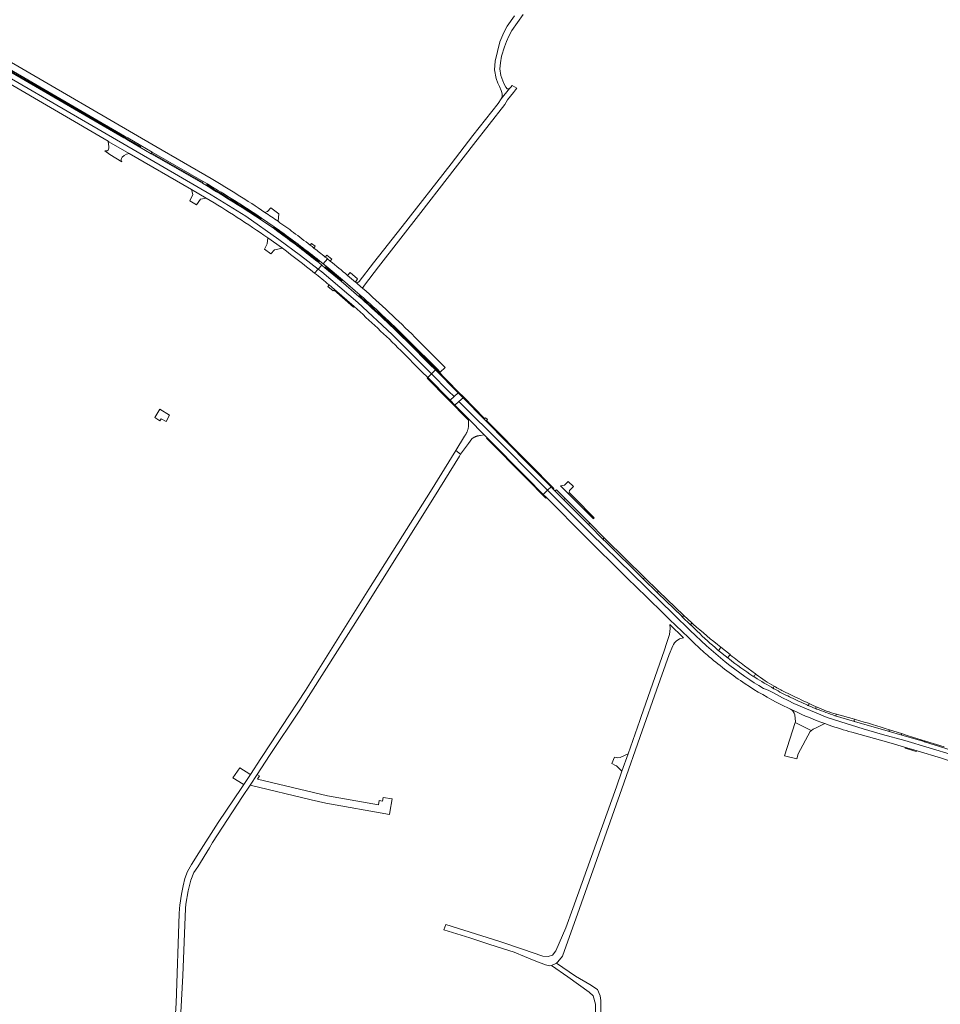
# Model space of a CAD drawing. Extents: x 152825 to 164088, y 457113 to 463005.
# Tile 341 of 364: x 161618 to 162088, y 460951 to 461454. Entities that reach past the tile are written whole.
import ezdxf

# ---------------------------------------------------------------- set-up
doc = ezdxf.new("R2010")
doc.units = 0
doc.header["$LTSCALE"] = 0.5
for name, color, linetype, lineweight in [('B-PV-VH-GESLOTENVERHARDING_ASFALT-GV', 251, 'CONTINUOUS', 18), ('B-PV-VH-GESLOTENVERHARDING_BETON-GV', 251, 'CONTINUOUS', 18), ('B-PV-VH-HALFVERHARDING_GRASBETONSTEEN-GV', 251, 'CONTINUOUS', 18), ('B-PV-VH-ONVERHARD-GV', 251, 'CONTINUOUS', 18), ('B-PV-VH-ONVERHARD_ZAND-GV', 251, 'CONTINUOUS', 18), ('B-PV-VH-OPENVERHARDING_BETONELEMENT-GV', 251, 'CONTINUOUS', 18), ('B-PV-VH-OPENVERHARDING_BETONSTRAATSTEEN-GV', 251, 'CONTINUOUS', 18), ('B-PV-VH-OPENVERHARDING_STRAATBAKSTEEN-GV', 251, 'CONTINUOUS', 18)]:
    doc.layers.add(name, color=color, linetype=linetype, lineweight=lineweight)

msp = doc.modelspace()

# ---------------------------------------------------------------- linework, layer by layer
at = {"layer": 'B-PV-VH-GESLOTENVERHARDING_ASFALT-GV', "flags": 128}
for points in [[(161713.115, 461369.055), (161711.052, 461370.305), (161684.941, 461385.309), (161679.204, 461388.648), (161672.48, 461392.572), (161670.934, 461393.496), (161607.944, 461430.065), (161602.01, 461433.527), (161580.585, 461445.872), (161577.499, 461447.667), (161575.722, 461445.475), (161677.705, 461386.315), (161684.216, 461382.481), (161715.538, 461364.284), (161733.18, 461353.374), (161750.148, 461341.546), (161761.096, 461333.362), (161770.14, 461326.388), (161772.03, 461328.45), (161770.257, 461329.909)], [(161575.722, 461445.475), (161574.039, 461443.399), (161582.597, 461438.441), (161662.887, 461391.667), (161663.295, 461391.429), (161673.758, 461385.378), (161705.489, 461367.026), (161712.974, 461362.654)], [(161768.325, 461324.408), (161770.14, 461326.388), (161761.096, 461333.362), (161750.148, 461341.546), (161733.18, 461353.374), (161715.538, 461364.284), (161684.216, 461382.481), (161677.705, 461386.315), (161575.722, 461445.475)], [(161749.905, 461352.706), (161750.144, 461354.612), (161745.994, 461357.663), (161745.661, 461357.309), (161745.351, 461356.979), (161744.929, 461356.529), (161744.488, 461356.06), (161744.303, 461355.863), (161742.999, 461355.369)], [(161750.823, 461344.707), (161749.825, 461345.458), (161747.121, 461347.432), (161740.715, 461351.756)], [(161749.668, 461350.819), (161749.905, 461352.706)], [(161744.425, 461342.381), (161751.89, 461337.046)], [(161812.37, 461284.862), (161823.1, 461274.004), (161826.086, 461271.062), (161828.006, 461272.961), (161808.022, 461293.094), (161790.445, 461309.43), (161771.964, 461324.953), (161770.14, 461326.388), (161768.325, 461324.408)], [(161781.969, 461320.24), (161773.649, 461327.117), (161772.03, 461328.45), (161770.14, 461326.388), (161771.964, 461324.953), (161790.445, 461309.43), (161808.022, 461293.094), (161828.006, 461272.961), (161830.056, 461274.987), (161827.209, 461277.742), (161816.393, 461288.666)], [(161775.774, 461318.334), (161778.558, 461316.035)], [(161790.944, 461312.444), (161781.969, 461320.24)], [(161778.558, 461316.035), (161788.495, 461307.27)], [(161887.335, 461213.58), (161885.369, 461211.657), (161885.091, 461211.385), (161886.68, 461209.775), (161906.927, 461189.459), (161912.306, 461184.094), (161921.244, 461175.283), (161927.972, 461168.577), (161937.757, 461159.076), (161946.816, 461150.265), (161949.627, 461147.497), (161959.198, 461138.316), (161962.999, 461134.669)], [(161963.75, 461141.539), (161960.558, 461144.63), (161960.507, 461144.679), (161955.845, 461149.15), (161955.784, 461149.208), (161943.54, 461161.058), (161935.921, 461168.509), (161916.803, 461187.356), (161915.893, 461188.273), (161908.106, 461196.044), (161907.845, 461196.362), (161895.84, 461208.422), (161890.908, 461213.385), (161890.183, 461214.118), (161889.052, 461215.261), (161887.335, 461213.58)], [(162094.57, 461078.219), (162069.657, 461085.756), (162058.238, 461088.857), (162048.416, 461091.767), (162033.721, 461096.336), (162029.97, 461097.56), (162013.06, 461104.735), (162010.161, 461106.146), (162007.288, 461107.609), (162004.442, 461109.124), (162001.624, 461110.69), (162000, 461111.558), (161997.594, 461112.405), (161995.211, 461113.822), (161992.851, 461115.278), (161990.516, 461116.773), (161987.937, 461118.525), (161985.388, 461120.321), (161982.872, 461122.162), (161980.388, 461124.046), (161977.937, 461125.974), (161975.521, 461127.944), (161973.139, 461129.956), (161970.792, 461132.009), (161968.482, 461134.103), (161960.05, 461141.894), (161951.755, 461150.142), (161909.258, 461191.644), (161903.952, 461196.97), (161887.335, 461213.58)], [(161887.335, 461213.58), (161903.952, 461196.97), (161909.258, 461191.644), (161951.755, 461150.142), (161960.05, 461141.894), (161968.482, 461134.103), (161970.792, 461132.009), (161973.139, 461129.956), (161975.521, 461127.944), (161977.937, 461125.974), (161980.388, 461124.046), (161982.872, 461122.162), (161985.388, 461120.321), (161987.937, 461118.525), (161990.516, 461116.773), (161992.851, 461115.278), (161995.211, 461113.822), (161997.594, 461112.405), (162000, 461111.558), (162001.624, 461110.69), (162004.442, 461109.124), (162007.288, 461107.609), (162010.161, 461106.146), (162013.06, 461104.735), (162029.97, 461097.56), (162033.721, 461096.336), (162048.416, 461091.767), (162058.238, 461088.857), (162069.657, 461085.756), (162094.57, 461078.219)], [(161979.524, 461127.733), (161974.12, 461132.065)], [(161979.934, 461127.419), (161979.597, 461127.674)], [(161993.119, 461118.085), (161992.203, 461118.641), (161992.137, 461118.681)], [(162003.026, 461112.148), (162002.861, 461112.217)], [(162011.558, 461107.712), (162010.881, 461108.026)], [(162006.369, 461104.123), (162011.333, 461101.769), (162013.234, 461100.907)], [(162024.892, 461101.791), (162024.589, 461101.854), (162022.105, 461102.887), (162020.215, 461103.678), (162019.94, 461103.793)], [(162105.796, 461076.821), (162090.033, 461081.919), (162079.656, 461085.184), (162079.561, 461085.214), (162068.229, 461088.513), (162061.231, 461090.497), (162043.939, 461095.424), (162034.126, 461098.344)], [(162028.836, 461094.437), (162031.068, 461093.625)], [(162042.613, 461090.026), (162054.172, 461086.769), (162062.646, 461084.377), (162069.47, 461082.422), (162069.545, 461082.401), (162076.025, 461080.54), (162088.494, 461076.689), (162101.368, 461072.477), (162108.726, 461070.082), (162110.527, 461069.458), (162110.756, 461069.399), (162111.253, 461069.27)]]:
    msp.add_lwpolyline(points, dxfattribs=at)
for points in [[(161708.113, 461359.268), (161710.064, 461362.137), (161712.974, 461362.654), (161705.489, 461367.026), (161706.157, 461364.516), (161704.723, 461361.267)], [(161744.425, 461342.381), (161744.174, 461339.334), (161742.854, 461336.535), (161746.019, 461334.139), (161747.881, 461336.257), (161751.89, 461337.046)], [(161778.286, 461315.662), (161788.185, 461306.942), (161788.495, 461307.27), (161778.558, 461316.035)], [(161839.521, 461261.361), (161836.778, 461264.124), (161828.006, 461272.961), (161826.086, 461271.062), (161837.496, 461259.456)], [(161828.006, 461272.961), (161836.778, 461264.124), (161839.521, 461261.361), (161841.613, 461263.329), (161830.056, 461274.987)], [(161839.521, 461261.361), (161837.496, 461259.456), (161839.991, 461256.944), (161842.048, 461258.821), (161844.18, 461260.767), (161841.613, 461263.329)], [(161885.369, 461211.657), (161887.335, 461213.58), (161857.128, 461243.774), (161849.347, 461251.463), (161843.262, 461257.593), (161842.048, 461258.821), (161839.991, 461256.944), (161847.048, 461249.771), (161854.964, 461241.781), (161856.511, 461240.22), (161876.646, 461219.941), (161885.091, 461211.385)], [(161889.052, 461215.261), (161877.613, 461226.826), (161855.828, 461248.921), (161854.873, 461249.826), (161844.18, 461260.767), (161842.048, 461258.821), (161843.262, 461257.593), (161849.347, 461251.463), (161857.128, 461243.774), (161887.335, 461213.58)], [(161844.948, 461241.154), (161840.476, 461233.77), (161842.906, 461231.992), (161846.883, 461237.427), (161848.577, 461239.741), (161848.623, 461239.778), (161848.822, 461239.931), (161849.026, 461240.077), (161849.234, 461240.217), (161849.447, 461240.35), (161849.664, 461240.477), (161849.885, 461240.596), (161850.109, 461240.708), (161850.337, 461240.813), (161850.568, 461240.911), (161850.802, 461241.001), (161851.039, 461241.084), (161851.278, 461241.159), (161851.52, 461241.226), (161851.764, 461241.286), (161852.009, 461241.338), (161852.256, 461241.382), (161852.505, 461241.418), (161852.754, 461241.447), (161853.004, 461241.467), (161854.964, 461241.781), (161847.048, 461249.771), (161846.937, 461249.386), (161846.927, 461246.189), (161846.897, 461245.916), (161846.859, 461245.645), (161846.813, 461245.375), (161846.758, 461245.106), (161846.696, 461244.839), (161846.627, 461244.574), (161846.549, 461244.311), (161846.464, 461244.051), (161846.372, 461243.793), (161846.271, 461243.537), (161846.164, 461243.285), (161846.049, 461243.036), (161845.927, 461242.791), (161845.798, 461242.549), (161845.662, 461242.311), (161845.519, 461242.078), (161845.369, 461241.848)]]:
    msp.add_lwpolyline(points, close=True, dxfattribs=at)
at = {"layer": 'B-PV-VH-GESLOTENVERHARDING_ASFALT-GV'}
for points in [[(161740.715, 461351.756, 0.0107584), (161713.115, 461369.055)], [(161712.974, 461362.654, -0.0192541), (161744.425, 461342.381)], [(161742.999, 461355.369, -0.0057634), (161749.668, 461350.819)], [(161770.257, 461329.909, 0.0096607), (161750.823, 461344.707)], [(161751.89, 461337.046, -0.0097754), (161768.325, 461324.408)], [(161768.325, 461324.408, -0.0045465), (161775.774, 461318.334)], [(161816.393, 461288.666, 0.0146901), (161790.944, 461312.444)], [(161788.495, 461307.27, -0.0130244), (161812.37, 461284.862)], [(161974.12, 461132.065, -0.0160242), (161963.75, 461141.539)], [(161962.999, 461134.669, 0.0132803), (161969.791, 461128.511)], [(161969.791, 461128.511, 0.0259211), (161988.232, 461114.739)], [(161979.597, 461127.674, -0.0449499), (161979.524, 461127.733)], [(161992.137, 461118.681, -0.0187822), (161979.934, 461127.419)], [(162002.861, 461112.217, -0.0110383), (161993.119, 461118.085)], [(161988.232, 461114.739, 0.0278706), (162006.369, 461104.123)], [(162010.881, 461108.026, -0.020728), (162003.026, 461112.148)], [(162019.94, 461103.793, 0.00126), (162011.558, 461107.712)], [(162013.234, 461100.907, 0.0288286), (162028.836, 461094.437)], [(162033.998, 461098.382, -0.0025038), (162024.892, 461101.791)], [(162034.126, 461098.344, -0.0760638), (162033.998, 461098.382)], [(162031.068, 461093.625, 0.0170535), (162042.613, 461090.026)]]:
    msp.add_lwpolyline(points, format="xyb", dxfattribs=at)
at = {"layer": 'B-PV-VH-GESLOTENVERHARDING_BETON-GV', "flags": 128}
for points in [[(161715.492, 461372.649), (161687.345, 461389.003), (161609.447, 461434.206), (161604.675, 461436.975), (161604.511, 461437.07), (161581.893, 461450.089), (161580.236, 461451.043), (161578.097, 461448.405), (161581.054, 461446.67), (161602.484, 461434.334), (161608.446, 461430.935), (161671.356, 461394.332), (161672.953, 461393.392), (161679.687, 461389.506), (161685.458, 461386.169), (161711.502, 461371.087), (161713.601, 461369.858)], [(161741.234, 461352.491), (161747.625, 461348.066), (161750.392, 461346.168), (161751.341, 461345.447)], [(161767.969, 461337.175), (161767.046, 461337.895), (161766.12, 461338.615)], [(161770.857, 461330.621), (161772.659, 461329.137), (161774.948, 461331.633), (161774.362, 461332.105), (161773.776, 461332.576)], [(161776.323, 461330.522), (161775.049, 461331.552), (161774.948, 461331.633), (161772.659, 461329.137), (161774.231, 461327.842), (161782.595, 461320.981), (161791.607, 461313.164)], [(161789.852, 461319.226), (161789.538, 461319.496), (161789.226, 461319.764)], [(161792.884, 461316.6), (161792.777, 461316.694), (161792.667, 461316.791)], [(161817.039, 461289.335), (161830.904, 461275.463), (161832.535, 461273.786), (161835.045, 461276.237), (161833.387, 461277.876), (161819.561, 461291.7)]]:
    msp.add_lwpolyline(points, dxfattribs=at)
at = {"layer": 'B-PV-VH-GESLOTENVERHARDING_BETON-GV'}
for points in [[(161742.999, 461355.369, 0.0152416), (161715.492, 461372.649)], [(161713.601, 461369.858, -0.0129682), (161741.234, 461352.491)], [(161749.668, 461350.819, 0.0057634), (161742.999, 461355.369)], [(161757.586, 461345.117, 0.0069331), (161749.668, 461350.819)], [(161751.341, 461345.447, -0.01105), (161770.857, 461330.621)], [(161766.12, 461338.615, 0.004399), (161757.586, 461345.117)], [(161773.776, 461332.576, 0.0029767), (161767.969, 461337.175)], [(161785.164, 461323.215, 0.004746), (161776.323, 461330.522)], [(161789.226, 461319.764, 0.0022586), (161785.164, 461323.215)], [(161792.667, 461316.791, 0.0015982), (161789.852, 461319.226)], [(161819.561, 461291.7, 0.0140553), (161792.884, 461316.6)], [(161791.607, 461313.164, -0.0161027), (161817.039, 461289.335)]]:
    msp.add_lwpolyline(points, format="xyb", dxfattribs=at)
at = {"layer": 'B-PV-VH-GESLOTENVERHARDING_BETON-GV', "flags": 128}
for points in [[(161686.696, 461250.672), (161689.389, 461248.923), (161689.977, 461250.016), (161692.497, 461248.651), (161694.282, 461251.8), (161689.373, 461254.922)], [(161731.852, 461063.564), (161732.229, 461063.334), (161735.543, 461068.4), (161735.212, 461068.615), (161730.206, 461071.861), (161726.669, 461066.724)]]:
    msp.add_lwpolyline(points, close=True, dxfattribs=at)
at = {"layer": 'B-PV-VH-HALFVERHARDING_GRASBETONSTEEN-GV', "flags": 128}
for points in [[(161607.944, 461430.065), (161670.934, 461393.496), (161671.115, 461393.854), (161608.144, 461430.411)], [(161672.48, 461392.572), (161679.204, 461388.648), (161679.4, 461388.997), (161672.68, 461392.918)], [(161711.052, 461370.305), (161711.252, 461370.652), (161685.147, 461385.652), (161684.941, 461385.309)], [(161747.121, 461347.432), (161749.825, 461345.458), (161750.075, 461345.771), (161747.37, 461347.745)], [(161781.969, 461320.24), (161782.227, 461320.546), (161773.899, 461327.429), (161773.649, 461327.117)], [(161846.937, 461249.386), (161847.048, 461249.771), (161839.991, 461256.944), (161837.496, 461259.456), (161826.086, 461271.062), (161825.809, 461270.756)], [(161855.828, 461248.921), (161877.613, 461226.826), (161889.052, 461215.261), (161890.183, 461214.118), (161890.467, 461214.399), (161877.898, 461227.107), (161856.126, 461249.189)], [(161856.511, 461240.22), (161856.16, 461240.064), (161876.346, 461219.703), (161886.401, 461209.506), (161886.68, 461209.775), (161885.091, 461211.385), (161876.646, 461219.941)]]:
    msp.add_lwpolyline(points, close=True, dxfattribs=at)
for points in [[(161713.322, 461369.397), (161713.115, 461369.055)], [(161740.715, 461351.756), (161740.946, 461352.083)], [(161751.052, 461345.035), (161750.823, 461344.707)], [(161770.257, 461329.909), (161770.515, 461330.215)], [(161791.215, 461312.738), (161790.944, 461312.444)], [(161816.393, 461288.666), (161827.209, 461277.742), (161830.056, 461274.987), (161841.613, 461263.329), (161844.18, 461260.767), (161854.873, 461249.826), (161855.15, 461250.115), (161844.463, 461261.05), (161841.896, 461263.612), (161830.334, 461275.274), (161827.49, 461278.026), (161816.676, 461288.949)]]:
    msp.add_lwpolyline(points, dxfattribs=at)
at = {"layer": 'B-PV-VH-HALFVERHARDING_GRASBETONSTEEN-GV'}
for points in [[(161713.115, 461369.055, -0.0107584), (161740.715, 461351.756)], [(161740.946, 461352.083, 0.0107231), (161713.322, 461369.397)], [(161750.823, 461344.707, -0.0096607), (161770.257, 461329.909)], [(161770.515, 461330.215, 0.0096556), (161751.052, 461345.035)], [(161790.944, 461312.444, -0.0146901), (161816.393, 461288.666)], [(161816.676, 461288.949, 0.0147015), (161791.215, 461312.738)]]:
    msp.add_lwpolyline(points, format="xyb", dxfattribs=at)
at = {"layer": 'B-PV-VH-ONVERHARD-GV'}
for points in [[(161895.871, 461209.082, 0.3986039), (161895.84, 461208.422)], [(161915.89, 461189.013, 0.2851308), (161915.893, 461188.273)], [(161935.921, 461168.509, 0.323071), (161936.577, 461168.579)], [(161943.523, 461161.754, 0.2686584), (161943.54, 461161.058)], [(161955.845, 461149.15, 0.4299096), (161956.476, 461149.241)], [(161960.597, 461145.322, 0.4602503), (161960.507, 461144.679)], [(161975.778, 461133.348, -0.0151897), (161961.598, 461145.246)], [(161963.75, 461141.539, 0.0160242), (161974.12, 461132.065)], [(161974.12, 461132.065, 0.3836422), (161974.824, 461132.125)], [(161979.494, 461128.393, 0.396976), (161979.524, 461127.733)], [(161979.524, 461127.733, 0.0449499), (161979.597, 461127.674)], [(161979.934, 461127.419, 0.0187822), (161992.137, 461118.681)], [(161987.85, 461123.878, -0.0072807), (161980.728, 461129.398)], [(161992.203, 461118.641, 0.3683669), (161992.858, 461118.798)], [(162002.687, 461112.878, 0.3537867), (162002.861, 461112.217)], [(162003.026, 461112.148, 0.020728), (162010.881, 461108.026)], [(162008.992, 461110.298, -0.0190303), (162003.678, 461113.123)], [(162020.893, 461104.655, -0.0069461), (162010.124, 461109.754)], [(162011.558, 461107.712, -0.00126), (162019.94, 461103.793)], [(162020.215, 461103.678, 0.4149417), (162020.634, 461104.076)], [(162024.315, 461102.465, 0.3669473), (162024.589, 461101.854)], [(162024.892, 461101.791, 0.0025038), (162033.998, 461098.382)], [(162034.734, 461099.213, -0.0458852), (162024.957, 461102.788)], [(162033.998, 461098.382, 0.0760638), (162034.126, 461098.344)], [(162034.126, 461098.344, 0.4037344), (162034.601, 461098.694)], [(162043.809, 461095.949, 0.4076233), (162043.939, 461095.424)], [(162061.887, 461091.252, 0.0060068), (162044.584, 461096.448)], [(162061.231, 461090.497, 0.4276663), (162061.749, 461090.86)]]:
    msp.add_lwpolyline(points, format="xyb", dxfattribs=at)
at = {"layer": 'B-PV-VH-ONVERHARD-GV', "flags": 128}
for points in [[(161895.84, 461208.422), (161907.845, 461196.362), (161908.269, 461196.154), (161908.54, 461196.321), (161908.87, 461196.659), (161896.197, 461209.394)], [(161896.197, 461209.394), (161895.871, 461209.082)], [(161916.216, 461189.292), (161915.89, 461189.013)], [(161915.893, 461188.273), (161916.803, 461187.356), (161935.921, 461168.509)], [(161936.577, 461168.579), (161936.855, 461168.909), (161917.073, 461188.451), (161916.216, 461189.292)], [(161956.476, 461149.241), (161956.787, 461149.567), (161943.853, 461162.077), (161943.523, 461161.754)], [(161943.54, 461161.058), (161955.784, 461149.208), (161955.845, 461149.15)], [(161961.598, 461145.246), (161961.006, 461145.773), (161960.597, 461145.322)], [(161960.507, 461144.679), (161960.558, 461144.63), (161963.75, 461141.539)], [(161974.824, 461132.125), (161975.778, 461133.348)], [(161980.728, 461129.398), (161980.482, 461129.603), (161979.494, 461128.393)], [(161979.597, 461127.674), (161979.934, 461127.419)], [(161992.858, 461118.798), (161993.512, 461119.759), (161987.85, 461123.878)], [(161992.137, 461118.681), (161992.203, 461118.641)], [(162003.678, 461113.123), (162003.035, 461113.464), (162002.687, 461112.878)], [(162002.861, 461112.217), (162003.026, 461112.148)], [(162010.124, 461109.754), (162008.992, 461110.298)], [(162010.881, 461108.026), (162011.558, 461107.712)], [(162019.94, 461103.793), (162020.215, 461103.678)], [(162020.634, 461104.076), (162020.893, 461104.655)], [(162024.957, 461102.788), (162024.504, 461102.984), (162024.315, 461102.465)], [(162024.589, 461101.854), (162024.892, 461101.791)], [(162034.601, 461098.694), (162034.734, 461099.213)], [(162044.584, 461096.448), (162043.997, 461096.608), (162043.809, 461095.949)], [(162043.939, 461095.424), (162061.231, 461090.497)], [(162061.749, 461090.86), (162061.887, 461091.252)]]:
    msp.add_lwpolyline(points, dxfattribs=at)
at = {"layer": 'B-PV-VH-ONVERHARD_ZAND-GV', "flags": 128}
for points in [[(161870.366, 461455.751), (161866.714, 461450.392), (161864.929, 461447.145), (161862.87, 461442.354), (161860.592, 461432.627), (161860.273, 461428.171), (161861.071, 461423.736), (161861.967, 461421.312), (161862.73, 461419.595), (161863.602, 461417.53), (161863.875, 461416.568), (161864.109, 461415.744), (161864.131, 461414.48), (161863.664, 461413.357), (161867.913, 461418.595), (161867.491, 461418.414), (161867.016, 461418.386), (161866.624, 461418.491), (161865.907, 461419.325), (161864.905, 461421.149), (161863.403, 461425.229), (161862.847, 461428.64), (161863.188, 461431.726), (161863.765, 461435.034), (161865.253, 461439.806), (161866.365, 461442.516), (161867.554, 461445.287), (161869.036, 461448.271), (161874.874, 461456.302)], [(161914.028, 460911.838), (161914.496, 460952.979), (161914.123, 460955.458), (161912.816, 460958.636), (161908.796, 460961.211), (161901.494, 460965.458), (161891.833, 460972.107), (161889.263, 460970.933), (161897.555, 460965.065), (161908.46, 460957.288), (161910.561, 460955.388), (161911.713, 460951.243), (161911.712, 460929.026)]]:
    msp.add_lwpolyline(points, dxfattribs=at)
at = {"layer": 'B-PV-VH-OPENVERHARDING_BETONELEMENT-GV', "flags": 128}
msp.add_lwpolyline([(161735.387, 461063.006), (161766.625, 461055.563), (161774.105, 461053.781), (161806.585, 461047.942), (161806.803, 461049.161), (161808.018, 461055.94), (161803.348, 461056.711), (161803.097, 461054.856), (161801.27, 461055.193), (161800.896, 461052.943), (161774.905, 461057.615), (161739.223, 461066.117), (161740.198, 461067.717), (161739.015, 461068.499)], close=True, dxfattribs=at)
at = {"layer": 'B-PV-VH-OPENVERHARDING_BETONSTRAATSTEEN-GV', "flags": 128}
for points in [[(161792.667, 461316.791), (161792.777, 461316.694), (161792.884, 461316.6), (161793.744, 461318.267), (161801.054, 461327.531), (161822.631, 461355.275), (161849.453, 461390.069), (161865.439, 461410.422), (161866.866, 461412.829), (161869.877, 461416.647), (161870.97, 461417.944), (161871.662, 461418.766), (161869.22, 461420.136), (161868.542, 461419.205), (161867.913, 461418.595), (161863.664, 461413.357), (161862.071, 461411.008), (161849.208, 461394.592), (161838.042, 461380.16), (161812.99, 461348.203), (161798.454, 461329.662), (161791.062, 461320.098), (161789.852, 461319.226)], [(161789.226, 461319.764), (161790.303, 461321.42), (161786.423, 461324.614), (161785.164, 461323.215)], [(161698.19, 460912.194), (161701.124, 460965.761), (161702.49, 461000), (161702.577, 461002.177), (161703.789, 461009.07), (161704.737, 461013.068), (161705.088, 461014.546), (161706.679, 461018.353), (161708.709, 461021.367), (161714.643, 461031.036), (161716.282, 461033.656), (161731.507, 461057.132), (161735.387, 461063.006), (161739.015, 461068.499), (161745.392, 461078.152), (161760.792, 461101.218), (161792.485, 461151.143), (161829.485, 461210.393), (161842.282, 461230.988), (161842.906, 461231.992), (161840.476, 461233.77), (161827.524, 461212.9), (161795.954, 461163.052), (161763.634, 461111.339), (161751.704, 461092.852), (161746.208, 461084.641), (161740.884, 461076.511), (161735.543, 461068.4), (161732.229, 461063.334), (161731.26, 461061.852), (161719.052, 461043.881), (161709.187, 461028.37), (161705.431, 461022.499), (161703.528, 461018.952), (161702.173, 461015.377), (161701.24, 461011.655), (161700.33, 461007.294), (161699.599, 461001.783), (161699.444, 461000), (161699.209, 460997.304), (161697.593, 460951.683), (161694.949, 460909.316)], [(161890.908, 461213.385), (161895.84, 461208.422)], [(161895.871, 461209.082), (161896.197, 461209.394), (161891.828, 461213.774), (161891.5, 461213.488)], [(161908.87, 461196.659), (161908.54, 461196.321), (161908.269, 461196.154), (161907.845, 461196.362), (161908.106, 461196.044), (161915.893, 461188.273)], [(161915.89, 461189.013), (161916.216, 461189.292), (161908.87, 461196.659)], [(161935.921, 461168.509), (161943.54, 461161.058)], [(161943.523, 461161.754), (161943.853, 461162.077), (161936.855, 461168.909), (161936.577, 461168.579)], [(161955.845, 461149.15), (161960.507, 461144.679)], [(161960.597, 461145.322), (161961.006, 461145.773), (161956.787, 461149.567), (161956.476, 461149.241)], [(161974.12, 461132.065), (161979.524, 461127.733)], [(161979.494, 461128.393), (161980.482, 461129.603), (161975.778, 461133.348), (161974.824, 461132.125)], [(161992.203, 461118.641), (161993.119, 461118.085)], [(161993.85, 461119.519), (161993.512, 461119.759), (161992.858, 461118.798)], [(162002.687, 461112.878), (162003.035, 461113.464)], [(162013.234, 461100.907), (162011.333, 461101.769)], [(162020.215, 461103.678), (162022.105, 461102.887), (162024.589, 461101.854)], [(162024.315, 461102.465), (162024.504, 461102.984), (162022.592, 461103.823), (162020.893, 461104.655), (162020.634, 461104.076)], [(162013.515, 461098.806), (162013.81, 461095.367), (162013.662, 461094.906), (162021.187, 461091.304), (162022.034, 461090.897), (162022.866, 461091.585), (162024.829, 461092.468), (162026.425, 461093.252)], [(162034.126, 461098.344), (162043.939, 461095.424)], [(162043.809, 461095.949), (162043.997, 461096.608), (162034.734, 461099.213), (162034.601, 461098.694)], [(162026.425, 461093.252), (162028.836, 461094.437)], [(162061.231, 461090.497), (162068.229, 461088.513)], [(162067.996, 461089.078), (162068.06, 461089.277), (162061.887, 461091.252), (162061.749, 461090.86)], [(162080.217, 461085.5), (162071.388, 461088.212), (162068.06, 461089.277), (162067.996, 461089.078)], [(162068.229, 461088.513), (162079.561, 461085.214), (162079.656, 461085.184)], [(162079.656, 461085.184), (162090.033, 461081.919)], [(162089.725, 461082.497), (162080.217, 461085.5)], [(162076.025, 461080.54), (162069.545, 461082.401)], [(162069.843, 461081.813), (162075.426, 461080.214)]]:
    msp.add_lwpolyline(points, dxfattribs=at)
for points in [[(161670.157, 461383.605), (161671.171, 461384.409), (161672.338, 461385.031), (161673.758, 461385.378), (161663.295, 461391.429), (161662.887, 461391.667), (161663.222, 461388.76), (161663.224, 461388.079), (161663.101, 461387.646), (161662.979, 461387.212), (161662.485, 461386.84), (161661.247, 461386.837), (161663.767, 461384.956), (161669.961, 461381.207), (161669.547, 461381.893), (161669.546, 461382.419), (161669.72, 461382.946), (161669.938, 461383.276)], [(161670.934, 461393.496), (161672.48, 461392.572), (161672.68, 461392.918), (161671.115, 461393.854)], [(161685.458, 461386.169), (161679.687, 461389.506), (161679.4, 461388.997), (161679.204, 461388.648), (161684.941, 461385.309), (161685.147, 461385.652)], [(161711.502, 461371.087), (161711.252, 461370.652), (161711.052, 461370.305), (161713.115, 461369.055), (161713.322, 461369.397), (161713.601, 461369.858)], [(161740.715, 461351.756), (161747.121, 461347.432), (161747.37, 461347.745), (161747.625, 461348.066), (161741.234, 461352.491), (161740.946, 461352.083)], [(161749.825, 461345.458), (161750.823, 461344.707), (161751.052, 461345.035), (161750.075, 461345.771)], [(161767.969, 461337.175), (161768.603, 461338.137), (161766.844, 461339.507), (161766.12, 461338.615), (161767.046, 461337.895)], [(161776.323, 461330.522), (161777.113, 461331.436), (161774.589, 461333.467), (161773.776, 461332.576), (161774.362, 461332.105), (161774.948, 461331.633), (161775.049, 461331.552)], [(161772.03, 461328.45), (161773.649, 461327.117), (161773.899, 461327.429), (161774.231, 461327.842), (161772.659, 461329.137), (161770.857, 461330.621), (161770.515, 461330.215), (161770.257, 461329.909)], [(161781.969, 461320.24), (161790.944, 461312.444), (161791.215, 461312.738), (161791.607, 461313.164), (161782.595, 461320.981), (161782.227, 461320.546)], [(161855.581, 461250.566), (161855.15, 461250.115), (161854.873, 461249.826), (161855.828, 461248.921), (161856.126, 461249.189), (161856.563, 461249.582)], [(161897.807, 461218.047), (161895.912, 461216.072), (161893.95, 461215.723), (161898.033, 461211.631), (161898.243, 461212.335), (161898.56, 461213.398), (161900.535, 461215.453)], [(161898.033, 461211.631), (161910.566, 461199.082), (161910.639, 461199.009), (161911.02, 461199.417), (161901.012, 461209.616), (161898.243, 461212.335)], [(161925.228, 461070.1), (161922.405, 461062.148), (161900.186, 461000), (161896.695, 460990.234), (161891.533, 460978.333), (161889.82, 460976.221), (161887.597, 460975.468), (161884.869, 460975.681), (161874.55, 460979.342), (161862.973, 460983.129), (161835.3, 460991.886), (161834.384, 460989.18), (161847.633, 460984.969), (161857.794, 460981.723), (161870.311, 460977.724), (161872.535, 460976.773), (161873.394, 460976.406), (161880.425, 460973.4), (161886.178, 460971.209), (161888.367, 460970.8), (161889.263, 460970.933), (161891.833, 460972.107), (161892.58, 460972.769), (161894.839, 460975.638), (161903.525, 461000), (161925.291, 461061.05), (161935.522, 461090.632), (161942.873, 461111.495), (161949.372, 461129.685), (161951.193, 461134.088), (161951.64, 461134.768), (161952.158, 461135.557), (161953.017, 461136.436), (161954.724, 461137.667), (161956.7, 461138.204), (161949.745, 461144.956), (161949.799, 461143.039), (161949.542, 461139.824), (161948.945, 461137.811), (161948.427, 461136.336), (161948.044, 461135.247), (161946.926, 461132.067), (161934.949, 461097.512), (161934.418, 461095.979), (161928.376, 461078.963)], [(162022.034, 461090.897), (162021.187, 461091.304), (162013.662, 461094.906), (162008.218, 461077.946), (162014.622, 461076.422), (162015.305, 461078.941), (162021.42, 461090.389)], [(161925.228, 461070.1), (161928.376, 461078.963), (161924.347, 461077.088), (161923.227, 461076.904), (161921.469, 461077.353), (161920.045, 461074), (161922.006, 461073.061), (161922.44, 461072.853), (161923.692, 461071.698)]]:
    msp.add_lwpolyline(points, close=True, dxfattribs=at)
at = {"layer": 'B-PV-VH-OPENVERHARDING_BETONSTRAATSTEEN-GV'}
for points in [[(161785.164, 461323.215, -0.0022586), (161789.226, 461319.764)], [(161789.852, 461319.226, -0.0015982), (161792.667, 461316.791)], [(161891.5, 461213.488, -0.4273596), (161890.908, 461213.385)], [(161895.84, 461208.422, -0.3986039), (161895.871, 461209.082)], [(161915.893, 461188.273, -0.2851308), (161915.89, 461189.013)], [(161936.577, 461168.579, -0.323071), (161935.921, 461168.509)], [(161943.54, 461161.058, -0.2686584), (161943.523, 461161.754)], [(161956.476, 461149.241, -0.4299096), (161955.845, 461149.15)], [(161960.507, 461144.679, -0.4602503), (161960.597, 461145.322)], [(161974.824, 461132.125, -0.3836422), (161974.12, 461132.065)], [(161979.524, 461127.733, -0.396976), (161979.494, 461128.393)], [(161992.858, 461118.798, -0.3683669), (161992.203, 461118.641)], [(161993.119, 461118.085, 0.0110383), (162002.861, 461112.217)], [(162003.035, 461113.464, -0.0384469), (161993.85, 461119.519)], [(162002.861, 461112.217, -0.3537867), (162002.687, 461112.878)], [(162011.333, 461101.769, -0.2248604), (162013.515, 461098.806)], [(162028.836, 461094.437, -0.0288286), (162013.234, 461100.907)], [(162020.634, 461104.076, -0.4149417), (162020.215, 461103.678)], [(162024.589, 461101.854, -0.3669473), (162024.315, 461102.465)], [(162034.601, 461098.694, -0.4037344), (162034.126, 461098.344)], [(162043.939, 461095.424, -0.4076233), (162043.809, 461095.949)], [(162061.749, 461090.86, -0.4276663), (162061.231, 461090.497)], [(162067.996, 461089.078, 0.4451793), (162068.229, 461088.513)], [(162068.229, 461088.513, -0.4451793), (162067.996, 461089.078)], [(162079.656, 461085.184, 0.3721693), (162080.217, 461085.5)], [(162080.217, 461085.5, -0.3721693), (162079.656, 461085.184)], [(162069.545, 461082.401, -0.3907695), (162069.843, 461081.813)], [(162075.426, 461080.214, -0.3431266), (162076.025, 461080.54)]]:
    msp.add_lwpolyline(points, format="xyb", dxfattribs=at)
at = {"layer": 'B-PV-VH-OPENVERHARDING_STRAATBAKSTEEN-GV', "flags": 128}
msp.add_lwpolyline([(161778.286, 461315.662), (161778.558, 461316.035), (161775.774, 461318.334), (161775.157, 461317.512), (161777.902, 461315.287)], close=True, dxfattribs=at)

doc.saveas('drawing.dxf')
